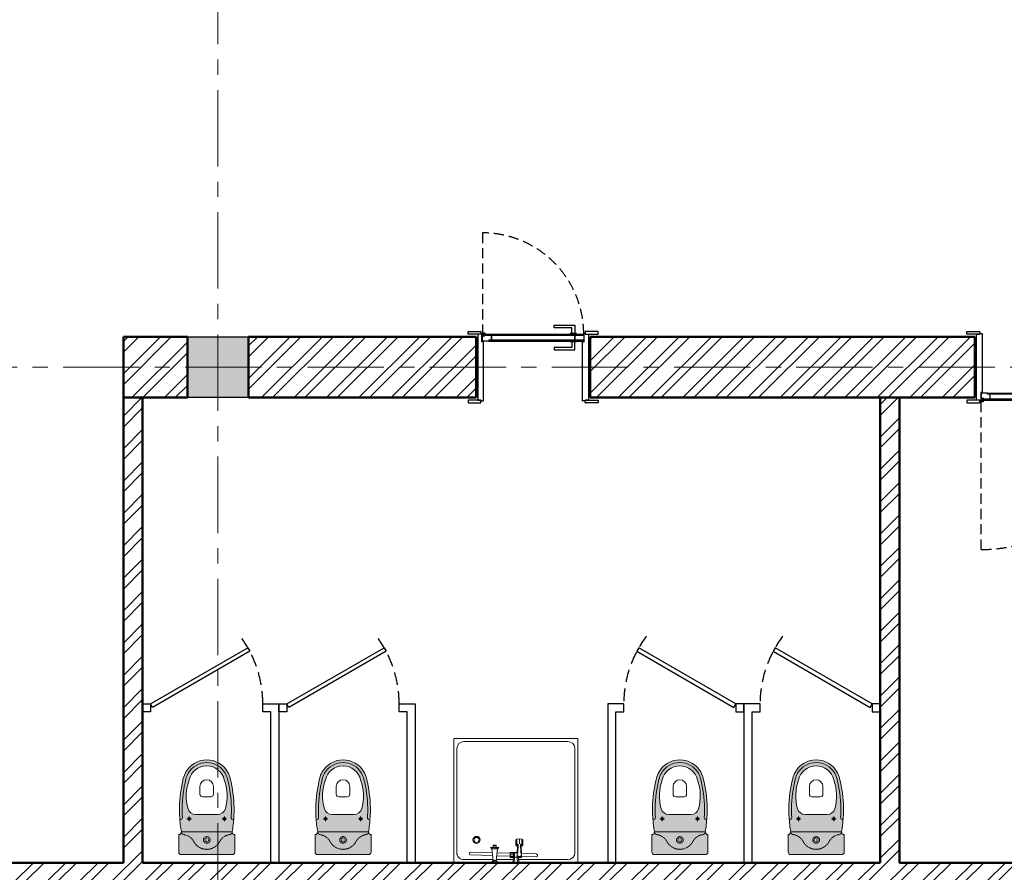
# Model space of a CAD drawing. Header units: millimetres. Extents: x 2063114 to 14983986, y -126020516 to 213791.
# Tile 332 of 656: x 2487753 to 2493892, y -1333828 to -1328511. Entities that reach past the tile are written whole.
import ezdxf

# ---------------------------------------------------------------- set-up
doc = ezdxf.new("R2010")
doc.units = ezdxf.units.MM
for name, pattern in [('181022_4A$0$Three Roomed_3C$0$HIDDEN2', [4.7625, 3.175, -1.5875]), ('ACAD_ISO10W100', [18, 12, -3, 0, -3]), ('HIDDEN', [0.375, 0.25, -0.125]), ('осевая', [50.8, 31.75, -6.35, 6.35, -6.35])]:
    doc.linetypes.add(name, pattern=pattern)
doc.layers.add('двери и полы', color=116, linetype='Continuous')
doc.layers.add('пунктир', color=1, linetype='ACAD_ISO10W100')
for name, color, linetype, lineweight in [('Сантехника', 5, 'Continuous', 20), ('сплошная_толстая', 7, 'Continuous', 50), ('Штриховка стен', 7, 'Continuous', 9)]:
    doc.layers.add(name, color=color, linetype=linetype, lineweight=lineweight)

# ---------------------------------------------------------------- blocks, each defined once
blk = doc.blocks.new('*U390')
h = blk.add_hatch(color=256)
h.set_gradient(color1=(28, 28, 28), color2=(33, 33, 33), one_color=1, tint=0.13, name='INVSPHERICAL')
h.paths.add_polyline_path([(2487895.9, 242758.2), (2487898, 242758.2), (2487898, 242759.2, 0.277339), (2487897.5, 242760.1, 0.249299), (2487891.8, 242760.1, 0.277339), (2487891.2, 242759.2), (2487891.2, 242755), (2487894.9, 242755), (2487894.9, 242757.2, -0.414214)])
h = blk.add_hatch(color=256)
h.set_gradient(color1=(28, 28, 28), color2=(33, 33, 33), one_color=1, tint=0.13, name='INVSPHERICAL')
h.paths.add_polyline_path([(2488524.2, 242758.2), (2488522, 242758.2), (2488522, 242759.2, -0.277339), (2488522.6, 242760.1, -0.249299), (2488528.3, 242760.1, -0.277339), (2488528.8, 242759.2), (2488528.8, 242755), (2488525.2, 242755), (2488525.2, 242757.2, 0.414214)])
at = {"ltscale": 150}
for p, q in [((2487805, 242803), (2487805, 242819)), ((2487807, 242821), (2487883, 242821)), ((2487885, 242819), (2487885, 242803)), ((2488535, 242819), (2488535, 242803)), ((2488613, 242821), (2488537, 242821)), ((2488615, 242803), (2488615, 242819)), ((2487885, 242803), (2487805, 242803)), ((2487855, 242408), (2487855, 242788)), ((2487885, 242803), (2487865, 242803)), ((2487865, 242803), (2487865, 242393)), ((2487890, 242808), (2487885, 242808)), ((2487885, 242808), (2487885, 242803)), ((2487891, 242755), (2487891, 242807)), ((2487895, 242755), (2487891, 242755)), ((2487895, 242757), (2487895, 242755)), ((2487900, 242758), (2487896, 242758)), ((2487901, 242389), (2487901, 242757)), ((2488519, 242389), (2488519, 242757)), ((2488520, 242758), (2488524, 242758)), ((2488525, 242757), (2488525, 242755)), ((2488525, 242755), (2488529, 242755)), ((2488529, 242755), (2488529, 242807)), ((2488530, 242808), (2488535, 242808)), ((2488535, 242808), (2488535, 242803)), ((2488535, 242803), (2488615, 242803)), ((2488535, 242803), (2488555, 242803)), ((2488555, 242803), (2488555, 242393)), ((2488565, 242408), (2488565, 242788)), ((2487805, 242393), (2487805, 242377)), ((2487885, 242393), (2487805, 242393)), ((2487865, 242393), (2487885, 242393)), ((2487885, 242377), (2487885, 242393)), ((2487885, 242393), (2487885, 242388)), ((2487885, 242388), (2487900, 242388)), ((2488535, 242388), (2488520, 242388)), ((2488535, 242377), (2488535, 242393)), ((2488535, 242393), (2488615, 242393)), ((2488555, 242393), (2488535, 242393)), ((2488535, 242393), (2488535, 242388)), ((2488615, 242393), (2488615, 242377)), ((2487807, 242375), (2487883, 242375)), ((2488613, 242375), (2488537, 242375))]:
    blk.add_line(p, q, dxfattribs=at)
for p, q in [((2487891.2, 242755), (2487891.2, 242759.2)), ((2487894.7, 242760.8), (2487894.2, 242760.8)), ((2487894.2, 242760.8), (2487894.7, 242760.8)), ((2487894.9, 242757.2), (2487894.9, 242755)), ((2487898, 242758.2), (2487895.9, 242758.2)), ((2487898, 242758.2), (2487898, 242759.2)), ((2488522, 242758.2), (2488522, 242759.2)), ((2488522, 242758.2), (2488524.2, 242758.2)), ((2488525.2, 242757.2), (2488525.2, 242755)), ((2488525.3, 242760.8), (2488525.8, 242760.8)), ((2488525.8, 242760.8), (2488525.3, 242760.8)), ((2488528.8, 242755), (2488528.8, 242759.2))]:
    blk.add_line(p, q)
at = {"linetype": '181022_4A$0$Three Roomed_3C$0$HIDDEN2', "ltscale": 20}
blk.add_lwpolyline([(2488525.8, 242803.8, 0.414214), (2487894.2, 243435.4), (2487894.2, 242803.8)], format="xyb", dxfattribs=at)
at = {"ltscale": 150}
blk.add_lwpolyline([(2487909.5, 242803.8), (2487894.2, 242803.8), (2487894.2, 242806.9, -0.414214), (2487899.2, 242811.9), (2487904.5, 242811.9, -0.414214), (2487909.5, 242806.9), (2487909.5, 242803.8)], format="xyb", dxfattribs=at)
for points in [[(2488470.8, 242808.8), (2488450.8, 242808.8), (2488450.8, 242843.8), (2488340.8, 242843.8), (2488340.8, 242858.8), (2488470.8, 242858.8)], [(2487909.5, 242792.6), (2487891, 242792.6), (2487891, 242803.8), (2487909.5, 242803.8)], [(2487934.2, 242797.3), (2487909.5, 242797.3), (2487909.5, 242803.8), (2487934.2, 242803.8)], [(2488525.8, 242797.3), (2487934.2, 242797.3), (2487934.2, 242803.8), (2488525.8, 242803.8)], [(2487934.2, 242760.8), (2488525.8, 242760.8), (2488525.8, 242767.3), (2487934.2, 242767.3)], [(2488470.3, 242767.3), (2487949.7, 242767.3), (2487949.7, 242797.3), (2488470.3, 242797.3)], [(2488470.8, 242755.8), (2488450.8, 242755.8), (2488450.8, 242720.8), (2488340.8, 242720.8), (2488340.8, 242705.8), (2488470.8, 242705.8)], [(2488480.8, 242808.8), (2488440.8, 242808.8), (2488440.8, 242803.8), (2488480.8, 242803.8)], [(2488480.8, 242755.8), (2488440.8, 242755.8), (2488440.8, 242760.8), (2488480.8, 242760.8)], [(2488525.8, 242767.3), (2488470.3, 242767.3), (2488470.3, 242797.3), (2488525.8, 242797.3)]]:
    blk.add_lwpolyline(points, close=True, dxfattribs=at)
blk.add_lwpolyline([(2487949.7, 242767.3), (2487934.2, 242767.3), (2487934.2, 242760.8), (2487894.2, 242760.8), (2487894.2, 242792.6), (2487909.5, 242792.6), (2487909.5, 242797.3), (2487949.7, 242797.3), (2487949.7, 242767.3)], dxfattribs=at)
for centre, radius, start, end in [((2487807, 242819), 2, 90, 180), ((2487883, 242819), 2, 360, 90), ((2488537, 242819), 2, 90, 180), ((2488613, 242819), 2, 360, 90), ((2487890, 242807), 1, 360, 90), ((2487896, 242757), 1, 90, 180), ((2487900, 242757), 1, 360, 90), ((2488520, 242757), 1, 90, 180), ((2488524, 242757), 1, 360, 90), ((2488530, 242807), 1, 90, 180), ((2487900, 242389), 1, 270, 0.05609), ((2488520, 242389), 1, 179.94391, 270), ((2487807, 242377), 2, 180, 270), ((2487883, 242377), 2, 270, 360), ((2488537, 242377), 2, 180, 270), ((2488613, 242377), 2, 270, 360)]:
    blk.add_arc(centre, radius, start, end, dxfattribs=at)
for centre, radius, start, end in [((2487892.2, 242759.2), 1, 117.99686, 180), ((2487894.6, 242754.7), 6.11, 62.00314, 117.99686), ((2487895.9, 242757.2), 1, 90, 180), ((2487897, 242759.2), 1, 360, 62.00314), ((2488523, 242759.2), 1, 117.99686, 180), ((2488525.4, 242754.7), 6.11, 62.00314, 117.99686), ((2488524.2, 242757.2), 1, 360, 90), ((2488527.8, 242759.2), 1, 360, 62.00314)]:
    blk.add_arc(centre, radius, start, end)
blk = doc.blocks.new('unitaz')
h = blk.add_hatch(color=255)
h.dxf.hatch_style = 1
h.paths.add_polyline_path([(90187.6, 543380.2, 0.377531), (90168, 543363, -0.242822), (90116.7, 543288.5, 0.276675), (90059.4, 543192.9, 0.276672), (90116.7, 543097.3, -0.242827), (90168, 543022.8, 0.377524), (90187.6, 543005.6)])
h.paths.add_polyline_path([(90153.1, 543192.9, -1), (90103.8, 543192.9, -1)], flags=0)
h.paths.add_polyline_path([(90143.2, 543192.9, -1), (90113.6, 543192.9, -1)], flags=0)
h.paths.add_polyline_path([(90143.2, 543192.9, 1), (90113.6, 543192.9, 1)], flags=0)
h.paths.add_polyline_path([(90103.8, 543192.9, 1), (90153.1, 543192.9, 1)], flags=16)
h.paths.add_polyline_path([(90116.7, 543288.5, 0.242822), (90168, 543363, -0.377516), (90187.6, 543380.2, -0.414197), (90167.8, 543399.9), (90039.7, 543399.9, 0.414203), (90020, 543380.2), (90020, 543005.6, 0.414224), (90039.7, 542985.8), (90167.8, 542985.8, -0.414197), (90187.6, 543005.6, -0.377522), (90168, 543022.8, 0.242817), (90116.7, 543097.3, -0.276679), (90059.4, 543192.9, -0.276675)])
h = blk.add_hatch(color=255)
h.dxf.hatch_style = 1
h.paths.add_polyline_path([(90631.2, 543346.6, 0.063015), (90590.1, 543363.8, 0.057098), (90365, 543395, 0.017544), (90295.9, 543392.6, 0.004963), (90276.3, 543391.2, 0.413997), (90297.3, 543372.9, -0.017484), (90364.8, 543375.3, -0.054898), (90577.1, 543346.8, -0.075687), (90621.4, 543329.5, -0.267949), (90700.2, 543192.9, -0.267949), (90621.4, 543056.3, -0.075687), (90577.1, 543039, -0.054898), (90364.8, 543010.5, -0.017484), (90297.3, 543012.9, 0.413998), (90276.3, 542994.5, 0.004963), (90295.9, 542993.2, 0.017544), (90365, 542990.8, 0.057098), (90590.1, 543021.9, 0.063015), (90631.2, 543039.2, 0.267949), (90720, 543192.9, 0.267949)])
h.paths.add_polyline_path([(90621.4, 543329.5, 0.062705), (90585, 543344.8, 0.056986), (90364.8, 543375.3, 0.01746), (90297.4, 543372.9, -0.415383), (90276.3, 543391.2, 0.022565), (90187.6, 543380.2), (90187.6, 543005.6, 0.022565), (90276.3, 542994.5, -0.415382), (90297.4, 543012.9, 0.01746), (90364.8, 543010.5, 0.056986), (90585, 543041, 0.062705), (90621.4, 543056.3, 0.267949), (90700.2, 543192.9, 0.267949)])
h.paths.add_polyline_path([(90571.9, 543322.7, 0.159386), (90358.7, 543330.8, 0.334966), (90315.7, 543274), (90315.7, 543192.9), (90315.7, 543111.8, 0.334954), (90358.7, 543054.9, 0.159386), (90571.9, 543063.1, 0.350403), (90675.6, 543192.9, 0.350403)], flags=16)
h.paths.add_polyline_path([(90572.9, 543192.9, -0.414214), (90522.9, 543142.9), (90466.8, 543142.9, -0.414214), (90446.8, 543162.9), (90446.8, 543222.9, -0.414214), (90466.8, 543242.9), (90522.9, 543242.9, -0.414214)], flags=0)
h.paths.add_polyline_path([(90275, 543322.9, -1), (90295, 543322.9, -1)], flags=16)
h.paths.add_polyline_path([(90275, 543062.9, -1), (90295, 543062.9, -1)], flags=16)
h.paths.add_polyline_path([(90571.9, 543322.7, 0.159386), (90358.7, 543330.8, 0.334966), (90315.7, 543274), (90315.7, 543192.9), (90315.7, 543111.8, 0.334954), (90358.7, 543054.9, 0.159386), (90571.9, 543063.1, 0.350403), (90675.6, 543192.9, 0.350403)], flags=0)
at = {"color": 0}
for p, q in [((90020, 543005.6), (90020, 543380.2)), ((90039.7, 543399.9), (90167.8, 543399.9)), ((90187.6, 543380.2), (90187.6, 543005.6)), ((90302, 543322.9), (90268, 543322.9)), ((90285, 543339.9), (90285, 543305.9)), ((90315.7, 543192.9), (90315.7, 543274)), ((90446.8, 543162.9), (90446.8, 543222.9)), ((90466.8, 543242.9), (90522.9, 543242.9)), ((90315.7, 543192.9), (90315.7, 543111.8)), ((90466.8, 543142.9), (90522.9, 543142.9)), ((90285, 543045.9), (90285, 543079.9)), ((90302, 543062.9), (90268, 543062.9)), ((90039.7, 542985.8), (90167.8, 542985.8)), ((90039.7, 542985.8), (90167.8, 542985.8))]:
    blk.add_line(p, q, dxfattribs=at)
for points in [[(90295.9, 543392.6, 0.02753), (90187.6, 543380.2, 0.02753)], [(90576.9, 543346.8, 0.054905), (90364.6, 543375.3, 0.054905)], [(90581.7, 543366, 0.054905), (90365, 543395, 0.054905)], [(90315.7, 543192.9), (90315.7, 543271.8, 0.704392)], [(90315.7, 543192.9), (90315.7, 543114, -0.704392)], [(90187.6, 543005.6, 0.02753), (90295.9, 542993.2, 0.02753)], [(90576.9, 543038.9, -0.054905), (90364.6, 543010.5, -0.054905)], [(90581.7, 543019.8, -0.054905), (90365, 542990.8, -0.054905)]]:
    blk.add_lwpolyline(points, format="xyb", dxfattribs=at)
for centre in [(90285, 543322.9), (90285, 543062.9)]:
    blk.add_circle(centre, 10, dxfattribs=at)
for centre, radius, start, end in [((90039.7, 543380.2), 19.7, 90, 180), ((90187.6, 543399.9), 19.7, 180, 270), ((90295.9, 543392.6), 19.7, 184.59048, 273.88227), ((90365, 542409.1), 985.9, 90, 94.02044), ((90365, 542409.1), 966.2, 90, 94.02044), ((90542.5, 543192.9), 177.5, 60, 77.24247), ((90374.9, 543274), 59.2, 105.92494, 180), ((90452.8, 543000.8), 343.2, 69.70099, 105.92494), ((90542.5, 543192.9), 133.1, 0, 77.24247), ((90542.5, 543192.9), 157.7, 60, 77.24247), ((90542.5, 543192.9), 157.7, 0, 60), ((90542.5, 543192.9), 177.5, 0, 60), ((90466.8, 543222.9), 20, 90.00008, 180.00008), ((90522.9, 543192.9), 50, 0.00008, 90.00008), ((90466.8, 543162.9), 20, 180.00008, 270.00008), ((90522.9, 543192.9), 50, 270.00008, 0.00008), ((90542.5, 543192.9), 133.1, 282.75753, 0), ((90542.5, 543192.9), 157.7, 300, 0), ((90542.5, 543192.9), 177.5, 300, 0), ((90374.9, 543111.8), 59.2, 180, 254.07506), ((90039.7, 543005.6), 19.7, 180, 270), ((90187.6, 542985.8), 19.7, 90, 180), ((90295.9, 542993.2), 19.7, 86.11773, 175.40952), ((90365, 543976.7), 985.9, 265.97956, 270), ((90365, 543976.7), 966.2, 265.97956, 270), ((90452.8, 543385), 343.2, 254.07506, 290.29901), ((90542.5, 543192.9), 157.7, 282.75753, 300), ((90542.5, 543192.9), 177.5, 282.75753, 300)]:
    blk.add_arc(centre, radius, start, end, dxfattribs=at)
at = {"color": 0, "linetype": 'HIDDEN'}
for centre, radius, start, end in [((90070.2, 543375.5), 98.6, 298.13818, 352.73228), ((90187.6, 543360.5), 19.7, 90, 172.73228), ((90167.8, 543192.9), 108.5, 118.13818, 180), ((90128.4, 543192.9), 24.6, 0, 180), ((90128.4, 543192.9), 24.6, 0, 180), ((90167.8, 543192.9), 108.5, 180, 241.86182), ((90167.8, 543192.9), 108.5, 180, 241.86182), ((90128.4, 543192.9), 24.6, 180, 0), ((90128.4, 543192.9), 24.6, 180, 0), ((90128.4, 543192.9), 14.8, 0, 180), ((90128.4, 543192.9), 14.8, 0, 180), ((90128.4, 543192.9), 14.8, 180, 0), ((90128.4, 543192.9), 14.8, 180, 0), ((90070.2, 543010.3), 98.6, 7.26772, 61.86182), ((90070.2, 543010.3), 98.6, 7.26772, 61.86182), ((90187.6, 543025.3), 19.7, 187.26772, 270), ((90187.6, 543025.3), 19.7, 187.26772, 270)]:
    blk.add_arc(centre, radius, start, end, dxfattribs=at)
at = {"color": 0}
blk.add_point((90128.4, 543192.9), dxfattribs=at)
blk.add_point((90128.4, 543192.9), dxfattribs=at)
blk = doc.blocks.new('ДП64_715х715')
at = {"color": 0}
for p, q in [((541.7, 185.3), (-356.4, 185.3)), ((-356.4, 185.3), (-356.4, -712.8)), ((-283.9, 162.9), (469.3, 162.9)), ((541.7, 185.3), (541.7, -712.8)), ((-333.9, -640.3), (-333.9, 112.9)), ((519.3, 112.9), (519.3, -243.6)), ((478.6, -116.2), (475.7, -222.9)), ((483.9, -107.5), (478.6, -116.2)), ((494.1, -107.8), (483.9, -107.5)), ((499, -116.8), (494.1, -107.8)), ((496.1, -222.9), (499, -116.8)), ((376.9, -212.7), (370.7, -220.2)), ((376.9, -212.7), (415.2, -212.7)), ((409.1, -220.2), (415.2, -212.7)), ((415.2, -212.7), (421.4, -220.2)), ((370.7, -220.2), (368.2, -238.2)), ((368.2, -238.2), (406.5, -238.2)), ((368.2, -238.2), (370.7, -256.3)), ((370.7, -220.2), (409.1, -220.2)), ((370.7, -256.3), (409.1, -256.3)), ((370.7, -256.3), (376.9, -263.7)), ((415.2, -263.7), (376.9, -263.7)), ((408, -227.5), (409.1, -220.2)), ((408, -227.5), (412.6, -225.5)), ((408, -229.1), (472.3, -227.4)), ((408, -247.3), (472.3, -249)), ((409.1, -256.3), (408, -249)), ((412.6, -251), (408, -249)), ((415.2, -263.7), (409.1, -256.3)), ((412.6, -225.5), (482.4, -222.9)), ((482.4, -253.5), (412.6, -251)), ((421.4, -256.3), (415.2, -263.7)), ((421.4, -220.2), (422.1, -225.1)), ((422.1, -251.3), (421.4, -256.3)), ((467.7, -253.5), (467.8, -253)), ((467.7, -304.6), (467.7, -253.5)), ((503.2, -222.9), (468.1, -222.9)), ((468.1, -222.9), (468.1, -223.4)), ((468.7, -223.4), (468.7, -222.9)), ((470.3, -281.6), (470.3, -253.1)), ((470.3, -254.8), (500.9, -254.8)), ((470.3, -272.7), (500.9, -272.7)), ((500.9, -281.6), (470.3, -281.6)), ((482.4, -222.9), (472.3, -227.4)), ((472.3, -249), (482.4, -253.5)), ((473, -304.6), (473, -281.6)), ((474, -223.2), (474, -222.9)), ((482.4, -222.9), (482.4, -222.9)), ((492.6, -227.4), (482.4, -222.9)), ((482.4, -253.5), (492.6, -249)), ((485.6, -304.6), (485.6, -281.6)), ((496.8, -238.2), (492.6, -227.4)), ((492.6, -249), (496.8, -238.2)), ((493.9, -245.9), (500.9, -245.9)), ((498.2, -304.6), (498.2, -281.6)), ((499.3, -245.9), (499.3, -222.9)), ((500.9, -245.9), (541.7, -240.8)), ((500.9, -281.6), (500.9, -245.9)), ((500.9, -254.8), (541.7, -252.3)), ((500.9, -272.7), (541.7, -275.2)), ((541.7, -286.7), (500.9, -281.6)), ((502.3, -245.7), (502.3, -222.9)), ((503.2, -245.6), (503.2, -222.9)), ((503.5, -281.9), (503.5, -304.6)), ((519.3, -405.8), (519.3, -283.9)), ((519.3, -283.9), (519.3, -405.8)), ((503.5, -304.6), (467.7, -304.6)), ((473.4, -304.6), (470.8, -399.9)), ((491.2, -402.4), (493.9, -304.6)), ((414.3, -411.1), (414.4, -408.6)), ((419.4, -411.1), (414.3, -411.1)), ((414.3, -422.5), (414.3, -411.1)), ((414.4, -425.1), (414.3, -422.5)), ((414.3, -422.5), (419.4, -422.5)), ((414.4, -408.6), (414.7, -406.7)), ((414.4, -408.6), (419.5, -408.6)), ((414.4, -408.6), (414.4, -425.1)), ((419.5, -425.1), (414.4, -425.1)), ((414.7, -427), (414.4, -425.1)), ((414.7, -406.7), (415.2, -406)), ((414.7, -406.7), (419.8, -406.7)), ((414.7, -427), (414.7, -406.7)), ((415.2, -406), (432, -406)), ((415.2, -406), (415.2, -427.7)), ((419.5, -408.6), (419.4, -411.1)), ((419.4, -422.5), (419.4, -411.1)), ((419.4, -422.5), (419.5, -425.1)), ((419.8, -406.7), (419.5, -408.6)), ((419.5, -408.6), (419.5, -425.1)), ((419.5, -425.1), (419.8, -427)), ((420.3, -406), (419.8, -406.7)), ((419.8, -427), (419.8, -406.7)), ((420.3, -406), (420.3, -427.7)), ((432, -386.2), (432, -447.4)), ((442.2, -396.4), (432, -386.2)), ((442.2, -402.4), (432, -395.2)), ((442.2, -416.8), (432, -416.8)), ((442.2, -396.4), (442.2, -437.2)), ((526.4, -406.6), (442.2, -396.4)), ((526.4, -406.6), (541.7, -391.3)), ((526.4, -409.6), (541.7, -398.8)), ((526.4, -427), (526.4, -406.6)), ((526.4, -416.8), (541.7, -416.8)), ((526.4, -424), (541.7, -434.9)), ((419.8, -427), (414.7, -427)), ((415.2, -427.7), (414.7, -427)), ((432, -427.7), (415.2, -427.7)), ((419.8, -427), (420.3, -427.7)), ((442.2, -431.3), (432, -438.5)), ((432, -447.4), (442.2, -437.2)), ((526.4, -427), (442.2, -437.2)), ((469.9, -433.9), (465.6, -591.6)), ((480.5, -431.7), (480.5, -433.4)), ((486, -592.1), (490.4, -431.4)), ((519.3, -640.3), (519.3, -427.9)), ((541.7, -442.3), (526.4, -427)), ((465.6, -591.6), (470.5, -599.7)), ((470.5, -599.7), (480.7, -600)), ((480.7, -600), (486, -592.1)), ((-283.9, -690.3), (469.3, -690.3)), ((-356.4, -712.8), (541.7, -712.8))]:
    blk.add_line(p, q, dxfattribs=at)
for radius in [25.5, 18.4]:
    blk.add_circle((376.9, -548), radius, dxfattribs=at)
for centre, start, end in [((-283.9, 112.9), 90, 180), ((469.3, 112.9), 0, 90), ((-283.9, -640.3), 180, 270), ((469.3, -640.3), 270, 0)]:
    blk.add_arc(centre, 50, start, end, dxfattribs=at)
blk = doc.blocks.new('*U393')
h = blk.add_hatch(color=0)
h.set_gradient(color1=(28, 28, 28), color2=(33, 33, 33), one_color=1, tint=0.13, name='INVSPHERICAL')
h.paths.add_polyline_path([(2487595.9, 242437.8), (2487598, 242437.8), (2487598, 242436.8, -0.277339), (2487597.5, 242435.9, -0.249299), (2487591.8, 242435.9, -0.277339), (2487591.2, 242436.8), (2487591.2, 242441), (2487594.9, 242441), (2487594.9, 242438.8, 0.414214)])
h = blk.add_hatch(color=0)
h.set_gradient(color1=(28, 28, 28), color2=(33, 33, 33), one_color=1, tint=0.13, name='INVSPHERICAL')
h.paths.add_polyline_path([(2488524.2, 242437.8), (2488522, 242437.8), (2488522, 242436.8, 0.277339), (2488522.6, 242435.9, 0.249299), (2488528.3, 242435.9, 0.277339), (2488528.8, 242436.8), (2488528.8, 242441), (2488525.2, 242441), (2488525.2, 242438.8, -0.414214)])
at = {"color": 0, "ltscale": 150}
for p, q in [((2487505, 242803), (2487505, 242819)), ((2487507, 242821), (2487583, 242821)), ((2487585, 242819), (2487585, 242803)), ((2488535, 242819), (2488535, 242803)), ((2488613, 242821), (2488537, 242821)), ((2488615, 242803), (2488615, 242819)), ((2487585, 242803), (2487505, 242803)), ((2487555, 242788), (2487555, 242408)), ((2487565, 242803), (2487585, 242803)), ((2487565, 242393), (2487565, 242803)), ((2487585, 242803), (2487585, 242808)), ((2487585, 242808), (2487600, 242808)), ((2487601, 242807), (2487601, 242439)), ((2488519, 242807), (2488519, 242439)), ((2488535, 242808), (2488520, 242808)), ((2488535, 242803), (2488535, 242808)), ((2488535, 242803), (2488615, 242803)), ((2488555, 242803), (2488535, 242803)), ((2488555, 242393), (2488555, 242803)), ((2488565, 242788), (2488565, 242408)), ((2487505, 242393), (2487505, 242377)), ((2487585, 242393), (2487505, 242393)), ((2487585, 242393), (2487565, 242393)), ((2487585, 242377), (2487585, 242393)), ((2487585, 242388), (2487585, 242393)), ((2487590, 242388), (2487585, 242388)), ((2487595, 242441), (2487591, 242441)), ((2487591, 242441), (2487591, 242389)), ((2487595, 242439), (2487595, 242441)), ((2487600, 242438), (2487596, 242438)), ((2488520, 242438), (2488524, 242438)), ((2488525, 242439), (2488525, 242441)), ((2488525, 242441), (2488529, 242441)), ((2488529, 242441), (2488529, 242389)), ((2488530, 242388), (2488535, 242388)), ((2488535, 242377), (2488535, 242393)), ((2488535, 242393), (2488615, 242393)), ((2488535, 242388), (2488535, 242393)), ((2488535, 242393), (2488555, 242393)), ((2488615, 242393), (2488615, 242377)), ((2487507, 242375), (2487583, 242375)), ((2488613, 242375), (2488537, 242375))]:
    blk.add_line(p, q, dxfattribs=at)
at = {"color": 0}
for p, q in [((2487591.2, 242441), (2487591.2, 242436.8)), ((2487594.7, 242435.2), (2487594.2, 242435.2)), ((2487594.2, 242435.2), (2487594.7, 242435.2)), ((2487594.9, 242438.8), (2487594.9, 242441)), ((2487598, 242437.8), (2487595.9, 242437.8)), ((2487598, 242437.8), (2487598, 242436.8)), ((2488522, 242437.8), (2488522, 242436.8)), ((2488522, 242437.8), (2488524.2, 242437.8)), ((2488525.2, 242438.8), (2488525.2, 242441)), ((2488525.3, 242435.2), (2488525.8, 242435.2)), ((2488525.8, 242435.2), (2488525.3, 242435.2)), ((2488528.8, 242441), (2488528.8, 242436.8))]:
    blk.add_line(p, q, dxfattribs=at)
at = {"color": 0, "ltscale": 150}
for points in [[(2488470.8, 242440.2), (2488450.8, 242440.2), (2488450.8, 242475.2), (2488340.8, 242475.2), (2488340.8, 242490.2), (2488470.8, 242490.2)], [(2487609.5, 242403.4), (2487591, 242403.4), (2487591, 242392.2), (2487609.5, 242392.2)], [(2487634.2, 242398.7), (2487609.5, 242398.7), (2487609.5, 242392.2), (2487634.2, 242392.2)], [(2487634.2, 242435.2), (2488525.8, 242435.2), (2488525.8, 242428.7), (2487634.2, 242428.7)], [(2488525.8, 242398.7), (2487634.2, 242398.7), (2487634.2, 242392.2), (2488525.8, 242392.2)], [(2488470.8, 242387.2), (2488450.8, 242387.2), (2488450.8, 242352.2), (2488340.8, 242352.2), (2488340.8, 242337.2), (2488470.8, 242337.2)], [(2488480.8, 242440.2), (2488440.8, 242440.2), (2488440.8, 242435.2), (2488480.8, 242435.2)], [(2488480.8, 242387.2), (2488440.8, 242387.2), (2488440.8, 242392.2), (2488480.8, 242392.2)], [(2488525.8, 242428.7), (2488470.3, 242428.7), (2488470.3, 242398.7), (2488525.8, 242398.7)]]:
    blk.add_lwpolyline(points, close=True, dxfattribs=at)
blk.add_lwpolyline([(2487649.7, 242428.7), (2487634.2, 242428.7), (2487634.2, 242435.2), (2487594.2, 242435.2), (2487594.2, 242403.4), (2487609.5, 242403.4), (2487609.5, 242398.7), (2487649.7, 242398.7), (2487649.7, 242428.7)], dxfattribs=at)
at = {"color": 0, "linetype": '181022_4A$0$Three Roomed_3C$0$HIDDEN2', "ltscale": 20}
blk.add_lwpolyline([(2488525.8, 242392.2, -0.414214), (2487594.2, 241460.6), (2487594.2, 242392.2)], format="xyb", dxfattribs=at)
at = {"color": 0, "ltscale": 150}
blk.add_lwpolyline([(2487609.5, 242392.2), (2487594.2, 242392.2), (2487594.2, 242389.1, 0.414214), (2487599.2, 242384.1), (2487604.5, 242384.1, 0.414214), (2487609.5, 242389.1), (2487609.5, 242392.2)], format="xyb", dxfattribs=at)
for centre, radius, start, end in [((2487507, 242819), 2, 90, 180), ((2487583, 242819), 2, 360, 90), ((2488537, 242819), 2, 90, 180), ((2488613, 242819), 2, 360, 90), ((2487600, 242807), 1, 359.94391, 90), ((2488520, 242807), 1, 90, 180.05609), ((2487590, 242389), 1, 270, 0), ((2487596, 242439), 1, 180, 270), ((2487600, 242439), 1, 270, 0), ((2488520, 242439), 1, 180, 270), ((2488524, 242439), 1, 270, 360), ((2488530, 242389), 1, 180, 270), ((2487507, 242377), 2, 180, 270), ((2487583, 242377), 2, 270, 0), ((2488537, 242377), 2, 180, 270), ((2488613, 242377), 2, 270, 0)]:
    blk.add_arc(centre, radius, start, end, dxfattribs=at)
at = {"color": 0}
for centre, radius, start, end in [((2487592.2, 242436.8), 1, 180, 242.00314), ((2487594.6, 242441.3), 6.11, 242.00314, 297.99686), ((2487595.9, 242438.8), 1, 180, 270), ((2487597, 242436.8), 1, 297.99686, 0), ((2488523, 242436.8), 1, 180, 242.00314), ((2488525.4, 242441.3), 6.11, 242.00314, 297.99686), ((2488524.2, 242438.8), 1, 270, 0), ((2488527.8, 242436.8), 1, 297.99686, 0)]:
    blk.add_arc(centre, radius, start, end, dxfattribs=at)

msp = doc.modelspace()

# ---------------------------------------------------------------- hatches: boundary and pattern name
at = {"ltscale": 150, "transparency": 33554687}
h = msp.add_hatch(color=256, dxfattribs=at)
h.dxf.hatch_style = 1
h.paths.add_polyline_path([(2489179.37784, -1330488.1511), (2488799.37784, -1330488.1511), (2488799.37784, -1330868.1511), (2489179.37784, -1330868.1511)])
at = {"layer": 'Штриховка стен', "lineweight": 9}
h = msp.add_hatch(dxfattribs=at)
h.set_pattern_fill('ANSI32', color=256, scale=15)
h.set_pattern_definition([(45, (3090183.79, -1477350.16), (-101.02788, 101.02788), []), (45, (3090251.14, -1477350.16), (-101.02788, 101.02788), [])])
h.paths.add_polyline_path([(2504829.37783, -1330488.1511), (2503479.37784, -1330488.1511), (2503479.37784, -1330868.1511), (2504829.37783, -1330868.1511)])
h.paths.add_polyline_path([(2507899.37784, -1330488.1511), (2505639.37784, -1330488.1511), (2505639.37784, -1330868.1511), (2507899.37784, -1330868.1511)])
h.paths.add_polyline_path([(2510599.37784, -1330488.1511), (2509109.37784, -1330488.1511), (2509109.37784, -1330868.1511), (2510599.37784, -1330868.1511)])
h.paths.add_polyline_path([(2493709.37784, -1330488.1511), (2491309.37784, -1330488.1511), (2491309.37784, -1330868.1511), (2493709.37784, -1330868.1511)])
h.paths.add_polyline_path([(2490599.37784, -1330488.1511), (2489179.37784, -1330488.1511), (2489179.37784, -1330868.1511), (2490599.37784, -1330868.1511)])
h.paths.add_polyline_path([(2488799.37784, -1330488.1511), (2488399.37784, -1330488.1511), (2488399.37784, -1330868.1511), (2488799.37784, -1330868.1511)])
h.paths.add_polyline_path([(2482879.37784, -1324568.1511), (2482499.37784, -1324568.1511), (2482499.37784, -1330488.1511), (2482879.37784, -1330488.1511)])
h.paths.add_polyline_path([(2482879.37784, -1330868.1511), (2482499.37784, -1330868.1511), (2482499.37784, -1332298.1511), (2482879.37784, -1332298.1511)])
h.paths.add_polyline_path([(2482879.37784, -1333508.1511), (2482499.37784, -1333508.1511), (2482499.37784, -1334148.15109), (2482879.37784, -1334148.15109)])
h.paths.add_polyline_path([(2482879.37784, -1335358.1511), (2482499.37784, -1335358.1511), (2482499.37784, -1336788.1511), (2482879.37784, -1336788.1511)])
h.paths.add_polyline_path([(2482879.37784, -1337168.1511), (2482499.37784, -1337168.1511), (2482499.37784, -1343088.1511), (2482879.37784, -1343088.1511)])
h.paths.add_polyline_path([(2483909.37784, -1343088.1511), (2482879.37784, -1343088.1511), (2482879.37784, -1343468.1511), (2483909.37784, -1343468.1511)])
h.paths.add_polyline_path([(2486479.37784, -1343088.1511), (2485319.37784, -1343088.1511), (2485319.37784, -1343468.1511), (2486479.37784, -1343468.1511)])
h.paths.add_polyline_path([(2488799.37784, -1343088.1511), (2487889.37784, -1343088.1511), (2487889.37784, -1343468.1511), (2488799.37784, -1343468.1511)])
h.paths.add_polyline_path([(2490089.37784, -1343088.1511), (2489179.37784, -1343088.1511), (2489179.37784, -1343468.1511), (2490089.37784, -1343468.1511)])
h.paths.add_polyline_path([(2492659.37784, -1343088.1511), (2491499.37784, -1343088.1511), (2491499.37784, -1343468.1511), (2492659.37784, -1343468.1511)])
h.paths.add_polyline_path([(2495099.37784, -1343088.1511), (2494069.37784, -1343088.1511), (2494069.37784, -1343468.1511), (2495099.37784, -1343468.1511)])
h.paths.add_polyline_path([(2495479.37784, -1337168.1511), (2495099.37784, -1337168.1511), (2495099.37784, -1343088.1511), (2495479.37784, -1343088.1511)])
h.paths.add_polyline_path([(2488799.37784, -1336788.1511), (2488399.37784, -1336788.1511), (2488399.37784, -1337168.1511), (2488799.37784, -1337168.1511)])
h.paths.add_polyline_path([(2490599.37784, -1336788.1511), (2489179.37784, -1336788.1511), (2489179.37784, -1337168.1511), (2490599.37784, -1337168.1511)])
h.paths.add_polyline_path([(2493709.37784, -1336788.1511), (2491309.37784, -1336788.1511), (2491309.37784, -1337168.1511), (2493709.37784, -1337168.1511)])
h.paths.add_polyline_path([(2495099.37784, -1336788.1511), (2494719.37784, -1336788.1511), (2494719.37784, -1337168.1511), (2495099.37784, -1337168.1511)])
h.paths.add_polyline_path([(2498499.37784, -1336788.1511), (2495479.37784, -1336788.1511), (2495479.37784, -1337168.1511), (2498499.37784, -1337168.1511)])
h.paths.add_polyline_path([(2500249.37783, -1336788.1511), (2498879.37784, -1336788.1511), (2498879.37784, -1337168.1511), (2500249.37783, -1337168.1511)])
h.paths.add_polyline_path([(2498499.37784, -1343088.1511), (2495479.37784, -1343088.1511), (2495479.37784, -1343468.1511), (2498499.37784, -1343468.1511)])
h.paths.add_polyline_path([(2503099.37784, -1336788.1511), (2501559.37784, -1336788.1511), (2501559.37784, -1337168.1511), (2503099.37784, -1337168.1511)])
h.paths.add_polyline_path([(2504669.37784, -1343088.1511), (2503479.37784, -1343088.1511), (2503479.37784, -1343468.1511), (2504669.37784, -1343468.1511)])
h.paths.add_polyline_path([(2508029.37784, -1343088.1511), (2506079.37784, -1343088.1511), (2506079.37784, -1343468.1511), (2508029.37784, -1343468.1511)])
h.paths.add_polyline_path([(2510599.37784, -1343088.1511), (2509439.37784, -1343088.1511), (2509439.37784, -1343468.1511), (2510599.37784, -1343468.1511)])
h.paths.add_polyline_path([(2510979.37784, -1337168.1511), (2510599.37784, -1337168.1511), (2510599.37784, -1343088.1511), (2510979.37784, -1343088.1511)])
h.paths.add_polyline_path([(2510979.37784, -1336408.1511), (2510599.37784, -1336408.1511), (2510599.37784, -1336788.1511), (2510979.37784, -1336788.1511)])
h.paths.add_polyline_path([(2510979.37784, -1333668.1511), (2510599.37784, -1333668.1511), (2510599.37784, -1335198.15109), (2510979.37784, -1335198.15109)])
h.paths.add_polyline_path([(2510979.37784, -1330868.1511), (2510599.37784, -1330868.1511), (2510599.37784, -1332258.1511), (2510979.37784, -1332258.1511)])
h.paths.add_polyline_path([(2510979.37784, -1329928.1511), (2510599.37784, -1329928.1511), (2510599.37784, -1330488.1511), (2510979.37784, -1330488.1511)])
h.paths.add_polyline_path([(2510979.37784, -1324571.30998), (2510599.37784, -1324571.30998), (2510599.37784, -1328718.1511), (2510979.37784, -1328718.1511)])
h.paths.add_polyline_path([(2504669.37784, -1324188.1511), (2503479.37784, -1324188.1511), (2503479.37784, -1324568.1511), (2504669.37784, -1324568.1511)])
h.paths.add_polyline_path([(2503099.37784, -1324188.1511), (2502579.37784, -1324188.1511), (2502579.37784, -1324568.1511), (2503099.37784, -1324568.1511)])
h.paths.add_polyline_path([(2503479.37784, -1324568.1511), (2503099.37784, -1324568.1511), (2503099.37784, -1330488.1511), (2503479.37784, -1330488.1511)])
h.paths.add_polyline_path([(2503099.37784, -1330488.1511), (2500639.37784, -1330488.1511), (2500639.37784, -1330868.1511), (2503099.37784, -1330868.1511)])
h.paths.add_polyline_path([(2499139.37784, -1330488.1511), (2495479.37784, -1330488.1511), (2495479.37784, -1330868.1511), (2499139.37784, -1330868.1511)])
h.paths.add_polyline_path([(2495099.37784, -1330488.1511), (2494719.37784, -1330488.1511), (2494719.37784, -1330868.1511), (2495099.37784, -1330868.1511)])
h.paths.add_polyline_path([(2500899.37784, -1324568.1511), (2500649.37784, -1324568.1511), (2500649.37784, -1328788.1511), (2503099.37784, -1328788.1511), (2503099.37784, -1328538.1511), (2500899.37784, -1328538.1511)])
h.paths.add_polyline_path([(2495479.37784, -1324568.1511), (2495099.37784, -1324568.1511), (2495099.37784, -1330488.1511), (2495479.37784, -1330488.1511)])
h.paths.add_polyline_path([(2501669.37783, -1324188.1511), (2500179.37784, -1324188.1511), (2500179.37784, -1324568.1511), (2501669.37783, -1324568.1511)])
h.paths.add_polyline_path([(2498969.37784, -1324188.1511), (2498199.37784, -1324188.1511), (2498199.37784, -1324568.1511), (2498969.37784, -1324568.1511)])
h.paths.add_polyline_path([(2496789.37784, -1324188.1511), (2495479.37784, -1324188.1511), (2495479.37784, -1324568.1511), (2496789.37784, -1324568.1511)])
h.paths.add_polyline_path([(2495099.37784, -1324188.1511), (2494069.37784, -1324188.1511), (2494069.37784, -1324568.1511), (2495099.37784, -1324568.1511)])
h.paths.add_polyline_path([(2492659.37784, -1324188.1511), (2491499.37784, -1324188.1511), (2491499.37784, -1324568.1511), (2492659.37784, -1324568.1511)])
h.paths.add_polyline_path([(2490089.37784, -1324188.1511), (2489179.37784, -1324188.1511), (2489179.37784, -1324568.1511), (2490089.37784, -1324568.1511)])
h.paths.add_polyline_path([(2488799.37784, -1324188.1511), (2487889.37784, -1324188.1511), (2487889.37784, -1324568.1511), (2488799.37784, -1324568.1511)])
h.paths.add_polyline_path([(2486479.37784, -1324188.1511), (2485319.37784, -1324188.1511), (2485319.37784, -1324568.1511), (2486479.37784, -1324568.1511)])
h.paths.add_polyline_path([(2483909.37784, -1324188.1511), (2482879.37784, -1324188.1511), (2482879.37784, -1324568.1511), (2483909.37784, -1324568.1511)])
h.paths.add_polyline_path([(2509439.37784, -1324188.1511), (2509439.37784, -1324568.1511), (2510599.37784, -1324568.1511), (2510599.37784, -1324188.1511)])
h.paths.add_polyline_path([(2508029.37784, -1324568.1511), (2508029.37784, -1324188.1511), (2506079.37784, -1324188.1511), (2506079.37784, -1324568.1511)])
h.paths.add_polyline_path([(2503099.37784, -1338120.33212), (2503239.37784, -1338120.33212), (2503239.37784, -1339020.33212), (2503099.37784, -1339020.33212), (2503099.37784, -1343088.1511), (2503479.37784, -1343088.1511), (2503479.37784, -1337168.1511), (2503099.37784, -1337168.1511)])
h = msp.add_hatch(dxfattribs=at)
h.set_pattern_fill('ANSI32', color=256, scale=15)
h.set_pattern_definition([(45, (794916.72, -1548449.78), (-101.027881, 101.027881), []), (45, (794984.07, -1548449.78), (-101.027881, 101.027881), [])])
h.paths.add_polyline_path([(2498899.37784, -1333768.1511), (2493239.37784, -1333768.1511), (2493239.37784, -1330868.1511), (2493119.37784, -1330868.1511), (2493119.37784, -1333768.1511), (2488519.37784, -1333768.1511), (2488519.37784, -1330868.1511), (2488399.37784, -1330868.1511), (2488399.37784, -1333768.1511), (2482879.37784, -1333768.1511), (2482879.37784, -1333888.1511), (2488399.37784, -1333888.1511), (2488399.37784, -1336788.1511), (2488519.37784, -1336788.1511), (2488519.37784, -1333888.1511), (2493119.37784, -1333888.1511), (2493119.37784, -1336788.1511), (2493239.37784, -1336788.1511), (2493239.37784, -1333888.1511), (2498899.37784, -1333888.1511)])
h.paths.add_polyline_path([(2498099.37784, -1329958.1511), (2497979.37784, -1329958.1511), (2497979.37784, -1330488.1511), (2498099.37784, -1330488.1511)])
h.paths.add_polyline_path([(2500649.37784, -1328668.1511), (2495479.37784, -1328668.1511), (2495479.37784, -1328788.1511), (2497979.37784, -1328788.1511), (2497979.37784, -1329048.15109), (2498099.37784, -1329048.15109), (2498099.37784, -1328788.1511), (2500649.37784, -1328788.1511)])
h.paths.add_polyline_path([(2501299.37784, -1328788.1511), (2501179.37784, -1328788.1511), (2501179.37784, -1329048.15109), (2501299.37784, -1329048.15109)])
h.paths.add_polyline_path([(2501299.37784, -1329958.1511), (2501179.37784, -1329958.1511), (2501179.37784, -1330488.1511), (2501299.37784, -1330488.1511)])
h.paths.add_polyline_path([(2498619.37784, -1341088.1511), (2498499.37784, -1341088.1511), (2498499.37784, -1343088.1511), (2498619.37784, -1343088.1511)])

# ---------------------------------------------------------------- linework, layer by layer
at = {"ltscale": 150}
for points in [[(2488799.37784, -1330488.1511), (2489179.37784, -1330488.1511), (2489179.37784, -1330868.1511), (2488799.37784, -1330868.1511)], [(2489175.59562, -1332428.15111), (2489188.09562, -1332449.80175), (2488581.87784, -1332799.80175), (2488569.37784, -1332778.15111)], [(2490025.59562, -1332428.15111), (2490038.09562, -1332449.80175), (2489431.87784, -1332799.80175), (2489419.37784, -1332778.15111)], [(2491613.16006, -1332428.15111), (2491600.66006, -1332449.80175), (2492206.87784, -1332799.80175), (2492219.37784, -1332778.15111)], [(2492463.16006, -1332428.15111), (2492450.66006, -1332449.80175), (2493056.87784, -1332799.80175), (2493069.37784, -1332778.15111)], [(2488519.37784, -1332778.15111), (2488569.37784, -1332778.15111), (2488569.37784, -1332828.15111), (2488519.37784, -1332828.15111)], [(2489369.37784, -1332778.15111), (2489419.37784, -1332778.15111), (2489419.37784, -1332828.15111), (2489369.37784, -1332828.15111)], [(2492269.37784, -1332778.15111), (2492219.37784, -1332778.15111), (2492219.37784, -1332828.15111), (2492269.37784, -1332828.15111)], [(2493119.37784, -1332778.15111), (2493069.37784, -1332778.15111), (2493069.37784, -1332828.15111), (2493119.37784, -1332828.15111)]]:
    msp.add_lwpolyline(points, close=True, dxfattribs=at)
for points in [[(2489319.37784, -1333768.15111), (2489319.37784, -1332828.15111), (2489269.37784, -1332828.15111), (2489269.37784, -1332778.15111), (2489369.37784, -1332778.15111), (2489369.37784, -1333768.15111), (2489319.37784, -1333768.15111)], [(2490169.37784, -1333768.15111), (2490169.37784, -1332828.15111), (2490119.37784, -1332828.15111), (2490119.37784, -1332778.15111), (2490219.37784, -1332778.15111), (2490219.37784, -1333768.15111), (2490169.37784, -1333768.15111)], [(2491469.37784, -1333768.15111), (2491469.37784, -1332828.15111), (2491519.37784, -1332828.15111), (2491519.37784, -1332778.15111), (2491419.37784, -1332778.15111), (2491419.37784, -1333768.15111), (2491469.37784, -1333768.15111)], [(2492319.37784, -1333768.15111), (2492319.37784, -1332828.15111), (2492369.37784, -1332828.15111), (2492369.37784, -1332778.15111), (2492269.37784, -1332778.15111), (2492269.37784, -1333768.15111), (2492319.37784, -1333768.15111)]]:
    msp.add_lwpolyline(points, dxfattribs=at)
at = {"linetype": '181022_4A$0$Three Roomed_3C$0$HIDDEN2', "ltscale": 25}
for centre, start, end in [((2488569.37784, -1332778.15111), 0, 37.198775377), ((2489419.37784, -1332778.15111), 0, 37.198775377), ((2492219.37784, -1332778.15111), 142.80122463, 180), ((2493069.37784, -1332778.15111), 142.80122463, 180)]:
    msp.add_arc(centre, 700, start, end, dxfattribs=at)
at = {"layer": 'пунктир', "linetype": 'осевая', "lineweight": 9, "ltscale": 15}
for p, q in [((2488989.37784, -1324378.1511), (2488989.37784, -1343278.1511)), ((2482689.37784, -1330678.1511), (2510789.37784, -1330678.1511))]:
    msp.add_line(p, q, dxfattribs=at)
at = {"layer": 'сплошная_толстая', "ltscale": 150}
for p, q in [((2488399.37784, -1330488.1511), (2488799.37784, -1330488.1511)), ((2488399.37784, -1330488.1511), (2488399.37784, -1330868.1511)), ((2488799.37784, -1330488.1511), (2488799.37784, -1330868.1511)), ((2489179.37784, -1330488.1511), (2490599.37784, -1330488.1511)), ((2489179.37784, -1330488.1511), (2489179.37784, -1330868.1511)), ((2490599.37784, -1330488.1511), (2490599.37784, -1330868.1511)), ((2491309.37784, -1330488.1511), (2493709.37784, -1330488.1511)), ((2491309.37784, -1330488.1511), (2491309.37784, -1330868.1511)), ((2493709.37784, -1330488.1511), (2493709.37784, -1330868.1511)), ((2488399.37784, -1333768.1511), (2488399.37784, -1330868.1511)), ((2488399.37784, -1330868.1511), (2488799.37784, -1330868.1511)), ((2488519.37784, -1333768.1511), (2488519.37784, -1330868.1511)), ((2489179.37784, -1330868.1511), (2490599.37784, -1330868.1511)), ((2491309.37784, -1330868.1511), (2493709.37784, -1330868.1511)), ((2493119.37784, -1333768.1511), (2493119.37784, -1330868.1511)), ((2493239.37784, -1333768.1511), (2493239.37784, -1330868.1511)), ((2482879.37784, -1333768.1511), (2488399.37784, -1333768.1511)), ((2488519.37784, -1333768.1511), (2493119.37784, -1333768.1511)), ((2493239.37784, -1333768.1511), (2498899.37784, -1333768.1511))]:
    msp.add_line(p, q, dxfattribs=at)

# ---------------------------------------------------------------- block references
at = {"layer": 'двери и полы'}
for name, p in [('*U390', (2744.33886, -1573276.15015)), ('*U393', (6154.33886, -1573276.15015))]:
    msp.add_blockref(name, p, dxfattribs=at)
at = {"layer": 'Сантехника', "xscale": 0.862757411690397, "yscale": 0.862757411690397, "zscale": 0.862757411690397, "rotation": 270}
msp.add_blockref('ДП64_715х715', (2491074.34964, -1333300.77127), dxfattribs=at)
at = {"layer": 'Сантехника', "lineweight": 30, "yscale": 0.8448227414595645, "zscale": 0.8448227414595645}
for p, xscale, rotation in [((2947821.08177, -1409769.05717), 0.8448227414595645, 89.99999999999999), ((2948671.08177, -1409769.05717), 0.8448227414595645, 89.99999999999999), ((2032967.6739, -1409769.05717), -0.8448227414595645, 270), ((2033817.6739, -1409769.05717), -0.8448227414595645, 270)]:
    msp.add_blockref('unitaz', p, dxfattribs=dict(at, xscale=xscale, rotation=rotation))

doc.saveas('drawing.dxf')
